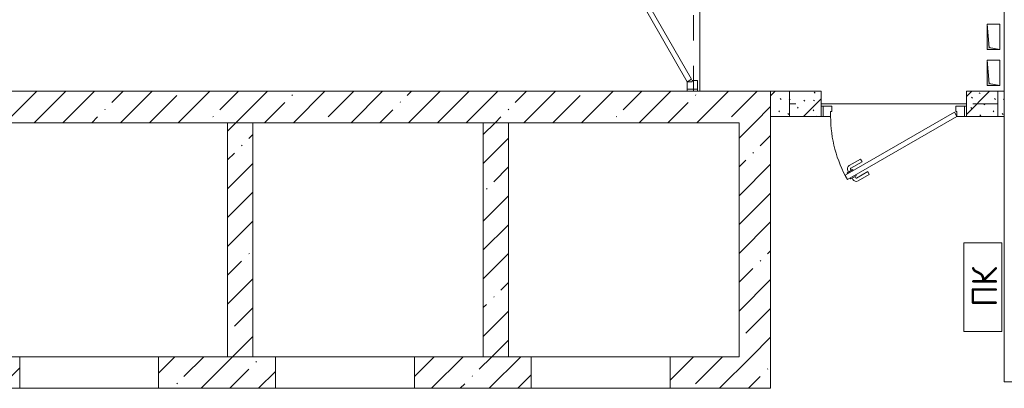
# Model space of a CAD drawing. Header units: millimetres. Extents: x -32229 to 291619, y -13689 to 125138.
# Tile 381 of 565: x 27440 to 35235, y 89550 to 92465. Entities that reach past the tile are written whole.
import ezdxf

# ---------------------------------------------------------------- set-up
doc = ezdxf.new("R2010")
doc.units = ezdxf.units.MM
doc.linetypes.add('3_ Штрих_ 1 х 1 мм', pattern=[400, 200, -200])
for name, color, linetype, lineweight in [('A-____-NOTE-TEXT', 7, 'Continuous', 18), ('A-DOOR-____-MCUT', 7, 'Continuous', 9), ('A-DOOR-____-OTLN', 7, 'Continuous', 18), ('A-DOOR-FRAM-MCUT', 7, 'Continuous', 9), ('A-DOOR-OPNG-OTLN', 7, 'Continuous', 18), ('A-FLOR-____-OTLN', 7, 'Continuous', 18), ('A-WALL-____-MCUT', 7, 'Continuous', 40), ('A-WALL-____-PATT', 7, 'Continuous', 40), ('I-WALL-____-MCUT', 7, 'Continuous', 40), ('M-EQPM-____-OTLN', 7, 'Continuous', 18), ('S-BEAM-____-OTLN', 7, 'Continuous', 18)]:
    doc.layers.add(name, color=color, linetype=linetype, lineweight=lineweight)
doc.styles.add('GOST Common', font='GOST_Common.ttf', dxfattribs={"height": 200})
pattern_1 = [(45, (0, 0), (-228.0985, 228.0985), []), (45, (228.1, 0), (-228.0985, 228.0985), [403.225, -80.645, 6.706, -73.939])]

# ---------------------------------------------------------------- blocks, each defined once
blk = doc.blocks.new('АР_Дверь однопольная - 1000х2100h_850__Кладовая-4711492--02 ЭМ')
at = {"layer": 'A-DOOR-____-MCUT', "color": 253, "lineweight": 13, "true_color": 0xaaaaaa}
for p, q in [((311.1, 475), (-425, 50)), ((331.1, 440.4), (311.1, 475)), ((-405, 15.4), (331.1, 440.4)), ((-425, 50), (-405, 15.4))]:
    blk.add_line(p, q, dxfattribs=at)
at = {"layer": 'A-DOOR-____-OTLN', "color": 253, "lineweight": 5, "true_color": 0xaaaaaa}
for p, q in [((138.9, 433.3), (227.7, 484.6)), ((285.5, 469.4), (242.2, 444.4)), ((274.6, 463.2), (268.6, 473.6)), ((289.5, 462.5), (285.5, 469.4)), ((151.4, 411.7), (138.9, 433.3)), ((151.4, 411.7), (240.2, 462.9)), ((242.2, 444.4), (246.2, 437.5)), ((253, 450.7), (247, 461.1)), ((270.2, 395.9), (266.2, 402.9)), ((313.5, 420.9), (270.2, 395.9)), ((281, 402.2), (287, 391.8)), ((302.6, 414.7), (308.7, 404.3)), ((309.5, 427.9), (313.5, 420.9)), ((196.4, 333.7), (285.2, 385)), ((196.4, 333.7), (208.9, 312.1)), ((208.9, 312.1), (297.7, 363.3))]:
    blk.add_line(p, q, dxfattribs=at)
for centre, radius, start, end in [((242.7, 458.6), 30, 30, 120), ((-425, 50), 850, 360, 30), ((242.7, 458.6), 4.99, 30, 120), ((282.7, 389.3), 4.99, 300, 30), ((282.7, 389.3), 30, 300, 30)]:
    blk.add_arc(centre, radius, start, end, dxfattribs=at)
at = {"layer": 'A-DOOR-FRAM-MCUT', "color": 253, "lineweight": 13, "true_color": 0xaaaaaa}
for p, q in [((-485, 50), (-500, 50)), ((-425, 50), (-485, 50)), ((-485, 50), (-485, -30)), ((-425, 10), (-425, 50)), ((-415, 10), (-425, 10)), ((-415, -30), (-415, 10)), ((425, 10), (415, 10)), ((415, 10), (415, -30)), ((485, 50), (425, 50)), ((425, 50), (425, 10)), ((485, -30), (485, 50)), ((485, 50), (500, 50)), ((-485, -30), (-500, -30)), ((-485, -30), (-415, -30)), ((415, -30), (485, -30)), ((485, -30), (500, -30))]:
    blk.add_line(p, q, dxfattribs=at)
blk = doc.blocks.new('АР_Дверь однопольная - 1150х2100h_кл_ коридор-4725531--02 ЭМ')
at = {"layer": 'A-DOOR-____-MCUT', "color": 253, "lineweight": 13, "true_color": 0xaaaaaa}
for p, q in [((366, 600), (-500, 100)), ((-480, 65.4), (386, 565.4)), ((386, 565.4), (366, 600)), ((-500, 100), (-480, 65.4))]:
    blk.add_line(p, q, dxfattribs=at)
at = {"layer": 'A-DOOR-____-OTLN', "color": 253, "lineweight": 5, "true_color": 0xaaaaaa}
for p, q in [((193.8, 558.3), (282.6, 609.6)), ((206.3, 536.7), (193.8, 558.3)), ((206.3, 536.7), (295.1, 587.9)), ((340.4, 594.4), (297.1, 569.4)), ((297.1, 569.4), (301.1, 562.5)), ((307.9, 575.7), (301.9, 586.1)), ((329.5, 588.2), (323.5, 598.6)), ((368.4, 545.9), (325.1, 520.9)), ((344.4, 587.5), (340.4, 594.4)), ((364.4, 552.9), (368.4, 545.9)), ((251.3, 458.7), (340.1, 510)), ((263.8, 437.1), (352.6, 488.3)), ((325.1, 520.9), (321.1, 527.9)), ((335.9, 527.2), (341.9, 516.8)), ((357.5, 539.7), (363.6, 529.3)), ((251.3, 458.7), (263.8, 437.1))]:
    blk.add_line(p, q, dxfattribs=at)
for centre, radius, start, end in [((297.6, 583.6), 30, 30, 120), ((297.6, 583.6), 4.99, 30, 120), ((-500, 100), 1000, 360, 30), ((337.6, 514.3), 4.99, 300, 30), ((337.6, 514.3), 30, 300, 30)]:
    blk.add_arc(centre, radius, start, end, dxfattribs=at)
at = {"layer": 'A-DOOR-FRAM-MCUT', "color": 253, "lineweight": 13, "true_color": 0xaaaaaa}
for p, q in [((-560, 100), (-575, 100)), ((-500, 100), (-560, 100)), ((-560, 100), (-560, 20)), ((-500, 60), (-500, 100)), ((560, 100), (500, 100)), ((500, 100), (500, 60)), ((560, 20), (560, 100)), ((560, 100), (575, 100)), ((-560, 20), (-575, 20)), ((-560, 20), (-490, 20)), ((-490, 60), (-500, 60)), ((-490, 20), (-490, 60)), ((500, 60), (490, 60)), ((490, 60), (490, 20)), ((490, 20), (560, 20)), ((560, 20), (575, 20))]:
    blk.add_line(p, q, dxfattribs=at)
blk = doc.blocks.new('КР-Проем - Настраиваемый-4846183--02 ЭМ')
at = {"layer": 'A-DOOR-OPNG-OTLN', "color": 253, "lineweight": 13, "true_color": 0xaaaaaa}
for p, q in [((-550, 125), (550, 125)), ((-550, -125), (550, -125))]:
    blk.add_line(p, q, dxfattribs=at)
blk = doc.blocks.new('АР_Канал вертикальный прямоугольный - ПК-3252217--02 ЭМ')
at = {"layer": 'M-EQPM-____-OTLN', "color": 253, "lineweight": 13, "true_color": 0xaaaaaa}
for p, q in [((350, 150), (-350, 150)), ((-350, 150), (-350, -150)), ((-350, -150), (-350, 150)), ((-350, 150), (350, 150)), ((350, -150), (350, 150)), ((350, 150), (350, -150)), ((-350, -150), (350, -150)), ((350, -150), (-350, -150))]:
    blk.add_line(p, q, dxfattribs=at)
blk = doc.blocks.new('АР_Канал вертикальный прямоугольный - СС-6262946--02 ЭМ')
at = {"layer": 'M-EQPM-____-OTLN', "lineweight": 13, "true_color": 0xe2e2e2}
blk.add_hatch(color=254, dxfattribs=at).paths.add_polyline_path([(-100, 50), (-100, -50), (-85, 35), (100, 50)])
at = {"layer": 'M-EQPM-____-OTLN', "color": 253, "lineweight": 13, "true_color": 0xaaaaaa}
for p, q in [((100, 50), (-100, 50)), ((-100, 50), (-100, -50)), ((100, 50), (-100, 50)), ((-100, 50), (-100, -50)), ((-100, -50), (-100, 50)), ((-100, 50), (100, 50)), ((-100, -50), (-85, 35)), ((-100, -50), (-85, 35)), ((-85, 35), (100, 50)), ((-85, 35), (100, 50)), ((100, -50), (100, 50)), ((100, 50), (100, -50)), ((-100, -50), (100, -50)), ((100, -50), (-100, -50))]:
    blk.add_line(p, q, dxfattribs=at)
blk = doc.blocks.new('АР_Перемычка - 200_Уx2_75x5__250-250-V87--02 ЭМ')
at = {"layer": 'S-BEAM-____-OTLN', "color": 9, "linetype": '3_ Штрих_ 1 х 1 мм', "lineweight": 15, "true_color": 0xc4c4c4}
for p, q in [((-825, 100), (-825, -100)), ((825, 100), (825, -100)), ((-825, 0), (825, 0))]:
    blk.add_line(p, q, dxfattribs=at)
blk = doc.blocks.new('АР_Перемычка - 100_Уx1_75x5__Оп_0_125x80x5_-250-6145371--02 ЭМ')
at = {"layer": 'S-BEAM-____-OTLN', "color": 9, "linetype": '3_ Штрих_ 1 х 1 мм', "lineweight": 15, "true_color": 0xc4c4c4}
for p, q in [((-500, 50), (-500, -50)), ((750, 50), (750, -50)), ((-500, 0), (750, 0))]:
    blk.add_line(p, q, dxfattribs=at)
blk = doc.blocks.new('Наметкина 10_РД_АР_П_отсоединено_rvt-1--02 ЭМ')
at = {"layer": 'A-WALL-____-PATT', "lineweight": 5, "true_color": 0xaaaaaa}
h = blk.add_hatch(dxfattribs=at)
h.set_pattern_fill('FP_3', color=253, style=0, pattern_type=2)
h.set_pattern_definition(pattern_1)
h.paths.add_polyline_path([(33135.3, 91650), (33385.3, 91650), (33385.3, 91900), (24985.3, 91900), (24985.3, 91650), (31358.5, 91650)])
h = blk.add_hatch(dxfattribs=at)
h.set_pattern_fill('FP_1', color=253, style=0, pattern_type=2)
h.set_pattern_definition([(135, (300.56, 377.28), (-565.6854, 6e-14), [10, -790]), (135, (349.8, 474.73), (-565.6854, 6e-14), [10, -790]), (135, (423.93, 473.06), (-565.6854, 6e-14), [10, -790]), (135, (229.92, 447.9), (-565.6854, 6e-14), [10, -790]), (135, (155.08, 447.9), (-565.6854, 6e-14), [10, -790]), (135, (114.9, 369.03), (-565.6854, 6e-14), [10, -790]), (135, (132.43, 285.8), (-565.6854, 6e-14), [10, -790]), (135, (214.66, 322), (-565.6854, 6e-14), [10, -790]), (135, (198.16, 261.88), (-565.6854, 6e-14), [10, -790]), (135, (45.2, 272.9), (-565.6854, 6e-14), [10, -790]), (135, (42.32, 336.16), (-565.6854, 6e-14), [10, -790]), (135, (92.26, 192.24), (-565.6854, 6e-14), [10, -790]), (135, (7.07, 149.2), (-565.6854, 6e-14), [10, -790]), (135, (80.6, 95.1), (-565.6854, 6e-14), [10, -790]), (135, (79.53, 36.94), (-565.6854, 6e-14), [10, -790]), (135, (153.87, 74.56), (-565.6854, 6e-14), [10, -790]), (135, (228.35, 124.8), (-565.6854, 6e-14), [10, -790]), (135, (279.75, 180.4), (-565.6854, 6e-14), [10, -790]), (135, (282.9, 31.63), (-565.6854, 6e-14), [10, -790]), (135, (377.38, 53.45), (-565.6854, 6e-14), [10, -790]), (135, (352.28, 102.7), (-565.6854, 6e-14), [10, -790]), (135, (354.05, 0), (-565.6854, 6e-14), [10, -790]), (135, (553.23, 16.45), (-565.6854, 6e-14), [10, -790]), (135, (542.38, 63.45), (-565.6854, 6e-14), [10, -790]), (135, (536.58, 239.3), (-565.6854, 6e-14), [10, -790]), (135, (475.85, 203.9), (-565.6854, 6e-14), [10, -790]), (135, (475.85, 316.54), (-565.6854, 6e-14), [10, -790]), (135, (520.8, 408.7), (-565.6854, 6e-14), [10, -790]), (135, (551.1, 470.8), (-565.6854, 6e-14), [10, -790]), (135, (235.25, 537.93), (-565.6854, 6e-14), [10, -790]), (135, (407.25, 547.65), (-565.6854, 6e-14), [10, -790]), (135, (94.5, 558.6), (-565.6854, 6e-14), [10, -790]), (135, (46.4, 532.3), (-565.6854, 6e-14), [10, -790]), (135, (85.56, 465.04), (-565.6854, 6e-14), [10, -790]), (135, (355.53, 181.14), (-565.6854, 6e-14), [10, -790]), (135, (362.23, 243.6), (-565.6854, 6e-14), [10, -790]), (135, (413.45, 344.1), (-565.6854, 6e-14), [10, -790]), (135, (286.3, 273.25), (-565.6854, 6e-14), [10, -790]), (135, (423.02, 263.72), (-565.6854, 6e-14), [10, -790]), (135, (162.94, 190.2), (-565.6854, 6e-14), [10, -790]), (135, (470.25, 120.93), (-565.6854, 6e-14), [10, -790]), (135, (484.48, 9.78), (-565.6854, 6e-14), [10, -790]), (45, (0, 212.13), (-565.6854, 0), []), (45, (212.13, 0), (-565.6854, 0), []), (45, (353.55, 0), (-565.6854, 0), []), (45, (0, 353.55), (-565.6854, 0), [])])
h.paths.add_polyline_path([(33785.3, 91700), (33785.3, 91900), (33385.3, 91900), (33385.3, 91700)])
h.paths.add_polyline_path([(35235.3, 91700), (35235.3, 91900), (34935.3, 91900), (34935.3, 91700)])
h = blk.add_hatch(dxfattribs=at)
h.set_pattern_fill('FP_3', color=253, style=0, pattern_type=2)
h.set_pattern_definition(pattern_1)
h.paths.add_polyline_path([(29285.3, 89800), (29285.3, 91650), (29085.3, 91650), (29085.3, 89800)])
h = blk.add_hatch(dxfattribs=at)
h.set_pattern_fill('FP_3', color=253, style=0, pattern_type=2)
h.set_pattern_definition(pattern_1)
h.paths.add_polyline_path([(31310.3, 89800), (31310.3, 91650), (31110.3, 91650), (31110.3, 89800)])
h = blk.add_hatch(dxfattribs=at)
h.set_pattern_fill('FP_3', color=253, style=0, pattern_type=2)
h.set_pattern_definition(pattern_1)
h.paths.add_polyline_path([(33135.3, 89800), (33385.3, 89800), (33385.3, 91650), (33135.3, 91650), (33135.3, 90847.3)])
h = blk.add_hatch(dxfattribs=at)
h.set_pattern_fill('FP_3', color=253, style=0, pattern_type=2)
h.set_pattern_definition(pattern_1)
h.paths.add_polyline_path([(33385.3, 89550), (33385.3, 89800), (32590.3, 89800), (32590.3, 89550)])
h.paths.add_polyline_path([(30565.3, 89550), (31490.3, 89550), (31490.3, 89800), (30565.3, 89800)])
h.paths.add_polyline_path([(28540.3, 89550), (29465.3, 89550), (29465.3, 89800), (28540.3, 89800)])
h.paths.add_polyline_path([(25415.3, 89550), (25415.3, 89800), (24985.3, 89800), (24985.3, 89550)])
h.paths.add_polyline_path([(27440.3, 89550), (27440.3, 89800), (26515.3, 89800), (26515.3, 89550)])
at = {"layer": 'A-FLOR-____-OTLN', "color": 253, "lineweight": 13, "true_color": 0xaaaaaa}
for p, q in [((32825.3, 92900), (32825.3, 91900)), ((32825.3, 91900), (32825.3, 92900)), ((34935.3, 91800), (33785.3, 91800)), ((33785.3, 91800), (34935.3, 91800)), ((28540.3, 89550), (27440.3, 89550)), ((30565.3, 89550), (29465.3, 89550)), ((32590.3, 89550), (31490.3, 89550))]:
    blk.add_line(p, q, dxfattribs=at)
at = {"layer": 'A-WALL-____-MCUT', "color": 253, "lineweight": 13, "true_color": 0xaaaaaa}
for p, q in [((35235.3, 92800), (35235.3, 89850)), ((33385.3, 91900), (25885.3, 91900)), ((33385.3, 91650), (33385.3, 91900)), ((25235.3, 91650), (33135.3, 91650)), ((29085.3, 91650), (29085.3, 89800)), ((29285.3, 91650), (29085.3, 91650)), ((29285.3, 89800), (29285.3, 91650)), ((31110.3, 91650), (31110.3, 89800)), ((31310.3, 91650), (31110.3, 91650)), ((31310.3, 89800), (31310.3, 91650)), ((33135.3, 91650), (33135.3, 89800)), ((33385.3, 89800), (33385.3, 91650)), ((27440.3, 89800), (26515.3, 89800)), ((27440.3, 89550), (27440.3, 89800)), ((29465.3, 89800), (28540.3, 89800)), ((28540.3, 89800), (28540.3, 89550)), ((29085.3, 89800), (29285.3, 89800)), ((29465.3, 89550), (29465.3, 89800)), ((31490.3, 89800), (30565.3, 89800)), ((30565.3, 89800), (30565.3, 89550)), ((31110.3, 89800), (31310.3, 89800)), ((31490.3, 89550), (31490.3, 89800)), ((33135.3, 89800), (32590.3, 89800)), ((32590.3, 89800), (32590.3, 89550)), ((33385.3, 89550), (33385.3, 89800)), ((35235.3, 89850), (35235.3, 89600)), ((35235.3, 89600), (35485.3, 89600)), ((26515.3, 89550), (27440.3, 89550)), ((28540.3, 89550), (29465.3, 89550)), ((30565.3, 89550), (31490.3, 89550)), ((32590.3, 89550), (33385.3, 89550))]:
    blk.add_line(p, q, dxfattribs=at)
at = {"layer": 'I-WALL-____-MCUT', "color": 253, "lineweight": 13, "true_color": 0xaaaaaa}
for p, q in [((33785.3, 91900), (33385.3, 91900)), ((33385.3, 91900), (33385.3, 91700)), ((33785.3, 91700), (33785.3, 91900)), ((35235.3, 91900), (34935.3, 91900)), ((34935.3, 91900), (34935.3, 91700)), ((35235.3, 91700), (35235.3, 91900)), ((33385.3, 91700), (33785.3, 91700)), ((34935.3, 91700), (35235.3, 91700))]:
    blk.add_line(p, q, dxfattribs=at)
at = {"layer": 'A-DOOR-____-OTLN', "color": 253, "lineweight": 13, "true_color": 0xaaaaaa}
for name, p, rotation in [('АР_Дверь однопольная - 1000х2100h_850__Кладовая-4711492--02 ЭМ', (32775.3, 92400), 90), ('АР_Дверь однопольная - 1150х2100h_кл_ коридор-4725531--02 ЭМ', (34360.3, 91800), 180)]:
    blk.add_blockref(name, p, dxfattribs=dict(at, rotation=rotation))
for p in [(27990.3, 89675), (30015.3, 89675), (32040.3, 89675)]:
    blk.add_blockref('КР-Проем - Настраиваемый-4846183--02 ЭМ', p, dxfattribs=at)
at = {"layer": 'M-EQPM-____-OTLN', "color": 253, "lineweight": 13, "true_color": 0xaaaaaa, "rotation": 90}
for name, p in [('АР_Канал вертикальный прямоугольный - СС-6262946--02 ЭМ', (35150.3, 92330)), ('АР_Канал вертикальный прямоугольный - СС-6262946--02 ЭМ', (35150.3, 92045)), ('АР_Канал вертикальный прямоугольный - ПК-3252217--02 ЭМ', (35065.3, 90350))]:
    blk.add_blockref(name, p, dxfattribs=at)
at = {"layer": 'S-BEAM-____-OTLN', "color": 253, "lineweight": 13, "true_color": 0xaaaaaa}
for name, p, rotation in [('АР_Перемычка - 100_Уx1_75x5__Оп_0_125x80x5_-250-6145371--02 ЭМ', (32775.3, 92400), 90), ('АР_Перемычка - 200_Уx2_75x5__250-250-V87--02 ЭМ', (34360.3, 91800), 180)]:
    blk.add_blockref(name, p, dxfattribs=dict(at, rotation=rotation))
at = {"layer": 'A-____-NOTE-TEXT', "color": 253, "lineweight": 5, "true_color": 0xaaaaaa, "insert": (34978.1, 90194.8), "char_height": 200, "width": 384.81, "attachment_point": 1, "rotation": 90, "style": 'GOST Common'}
blk.add_mtext('ПК', dxfattribs=at)

msp = doc.modelspace()

# ---------------------------------------------------------------- block references
at = {"lineweight": 5}
msp.add_blockref('Наметкина 10_РД_АР_П_отсоединено_rvt-1--02 ЭМ', (0, 0), dxfattribs=at)

doc.saveas('drawing.dxf')
